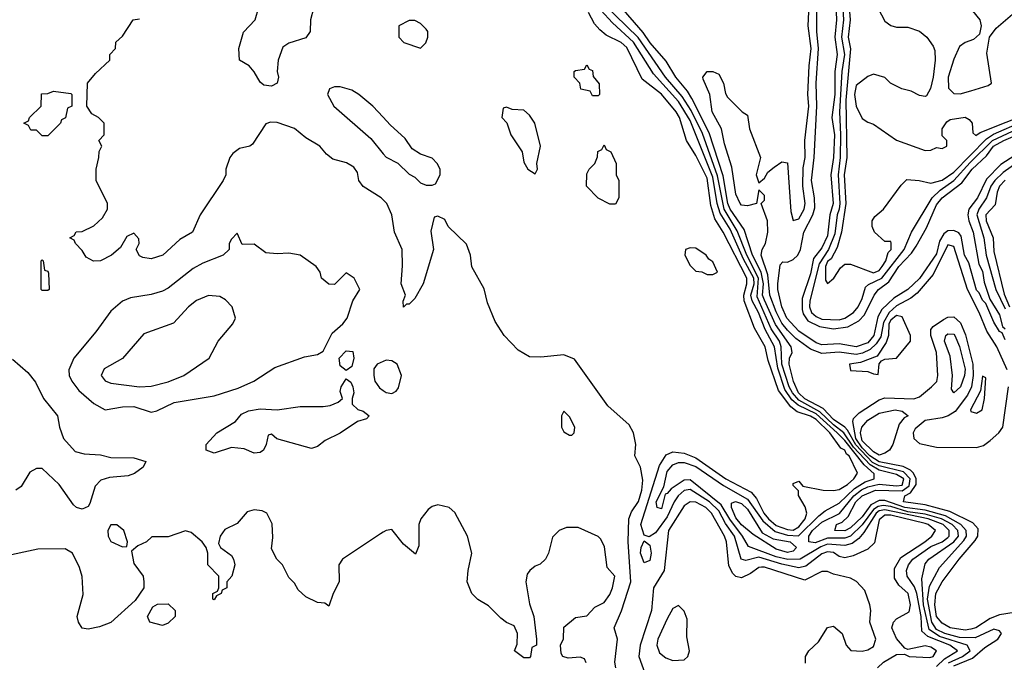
# Model space of a CAD drawing. Header units: inches. Extents: x 2380053 to 2584298, y 380219 to 546618.
# Tile 551 of 656: x 2498732 to 2502166, y 476370 to 478611. Entities that reach past the tile are written whole.
import ezdxf

# ---------------------------------------------------------------- set-up
doc = ezdxf.new("R2010")
doc.units = ezdxf.units.IN
doc.header["$MEASUREMENT"] = 0
doc.layers.add('C4497', color=7, linetype='Continuous')
doc.layers.add('C5407', color=7, linetype='Continuous')

msp = doc.modelspace()

# ---------------------------------------------------------------- linework, layer by layer
at = {"layer": 'C4497', "color": 2}
for points, elevation in [([(2499756.3, 478650), (2499746, 478610), (2499744.7, 478570), (2499730, 478548), (2499670, 478529), (2499650, 478515.3), (2499633, 478470), (2499630.4, 478430), (2499634.9, 478410), (2499630.4, 478389.6), (2499610, 478379.5), (2499583, 478383), (2499570, 478392.7), (2499549.6, 478429.6), (2499532.7, 478450), (2499498, 478470), (2499496, 478510), (2499512.3, 478567.7), (2499552.7, 478610), (2499565.6, 478654.4)], 22), ([(2500000, 477983), (2499993.2, 477990), (2499929.6, 478029.6), (2499915.1, 478050), (2499910, 478078), (2499897, 478097), (2499871.7, 478111.7), (2499824.1, 478124.1), (2499802, 478142), (2499779, 478170), (2499730, 478199.5), (2499690, 478231.8), (2499630, 478252), (2499606.8, 478253.2), (2499590, 478248), (2499543.6, 478176.4), (2499534, 478170), (2499498, 478162), (2499475.3, 478144.7), (2499464.7, 478130), (2499451.3, 478090), (2499451, 478070), (2499441, 478050), (2499360.7, 477930), (2499334.8, 477870), (2499290, 477844), (2499231, 477790), (2499190, 477777.2), (2499161.2, 477781.2), (2499150, 477788), (2499138, 477810), (2499148, 477830), (2499147.3, 477847.3), (2499130, 477866), (2499105.4, 477854.6), (2499083.6, 477816.4), (2499052, 477790), (2499014, 477770), (2498988.9, 477768.9), (2498963.1, 477783.1), (2498950, 477806), (2498926, 477830), (2498922, 477842), (2498906, 477850), (2498922, 477858), (2498928.4, 477871.6), (2498950, 477872), (2498990, 477892), (2499020.4, 477919.6), (2499038, 477950), (2499038, 477970), (2498998, 478050), (2498998, 478090), (2499008, 478130), (2499008.4, 478151.6), (2499018, 478170), (2499008, 478190), (2499026, 478210), (2499026, 478250), (2499006, 478270), (2498983.1, 478283.1), (2498966, 478310), (2498968, 478390), (2498996.4, 478423.6), (2499046, 478470), (2499046, 478490), (2499066, 478510), (2499067.3, 478532.7), (2499090, 478554), (2499128, 478610), (2499150, 478614)], 26), ([(2500000, 478270.6), (2499964, 478310), (2499915.3, 478350), (2499890, 478365.2), (2499850, 478377.2), (2499830, 478377.2), (2499812, 478370), (2499806, 478350), (2499827.3, 478310), (2499956.4, 478196.4), (2500000, 478143.5)], 26), ([(2498706.7, 477426.7), (2498760.3, 477380.3), (2498786.3, 477346.3), (2498814.4, 477290), (2498864, 477230), (2498870.7, 477190), (2498884.7, 477150), (2498924.9, 477104.9), (2498957.1, 477097.1), (2499013.8, 477093.8), (2499050, 477084.4), (2499130, 477083.1), (2499171.3, 477070), (2499162.8, 477050), (2499131.6, 477028.5), (2499110, 477020.5), (2499045.1, 477014.9), (2499014.9, 477005.1), (2498995.5, 476984.5), (2498976.7, 476923.3), (2498970, 476913.2), (2498950, 476903.7), (2498930, 476909.2), (2498918.9, 476918.9), (2498869.2, 476990), (2498810, 477046), (2498790, 477046), (2498766.6, 477033.4), (2498737, 476983), (2498718, 476970)], 26), ([(2500000, 477419.3), (2499978.8, 477410), (2499967.2, 477392.8), (2499966.7, 477370), (2499970.6, 477350), (2499986.9, 477326.9), (2500000, 477317.7)], 30), ([(2500000, 476823.9), (2499990, 476818.4), (2499858, 476730), (2499844.7, 476710), (2499846, 476650), (2499824.7, 476610), (2499810, 476566), (2499796.4, 476576.4), (2499770, 476578), (2499730, 476598), (2499703.1, 476623.1), (2499690, 476646), (2499670, 476666), (2499648, 476710), (2499629.1, 476729.1), (2499610, 476766), (2499615.1, 476804.9), (2499612.3, 476852.3), (2499594, 476890), (2499578, 476898), (2499550, 476902), (2499525.3, 476894.7), (2499490, 476854), (2499447.3, 476832.7), (2499431.3, 476810), (2499424.7, 476784.7), (2499432, 476770), (2499470, 476742), (2499478, 476730), (2499482, 476710), (2499472, 476670), (2499454, 476650), (2499454, 476630), (2499438, 476622), (2499434, 476610), (2499418, 476602), (2499410, 476588), (2499406, 476590), (2499406, 476610), (2499422, 476618), (2499426, 476630), (2499426, 476670), (2499388, 476710), (2499388, 476750), (2499382, 476770), (2499368.7, 476790), (2499330, 476822), (2499310, 476828.7), (2499250, 476808), (2499192.7, 476807.3), (2499174, 476790), (2499143.6, 476776.4), (2499122, 476758), (2499130, 476714), (2499162, 476670), (2499164.7, 476650), (2499164.7, 476630), (2499134.8, 476585.2), (2499050, 476509), (2499010, 476493.2), (2498970, 476485.2), (2498950, 476489), (2498937.2, 476510), (2498932.7, 476530), (2498953.6, 476606.4), (2498949.4, 476669.4), (2498940.2, 476700.2), (2498915.3, 476750), (2498890, 476765.2), (2498795.3, 476764.7), (2498670, 476738)], 30)]:
    msp.add_lwpolyline(points, dxfattribs=dict(at, elevation=elevation))
for points, elevation in [([(2498810, 478206), (2498790, 478226), (2498770, 478226), (2498762, 478242), (2498746, 478250), (2498762, 478258), (2498766, 478270), (2498806, 478310), (2498807.3, 478352.7), (2498830, 478354), (2498850, 478362), (2498910, 478354), (2498914, 478350), (2498914, 478310), (2498898, 478302), (2498891.6, 478268.4), (2498878, 478262), (2498874, 478250), (2498830, 478206)], 26), ([(2499490, 477866), (2499470, 477846), (2499462, 477830), (2499462, 477810), (2499442, 477790), (2499370, 477762), (2499337, 477743), (2499250, 477674.5), (2499230, 477663.7), (2499190, 477652.3), (2499118.5, 477641.5), (2499090.4, 477629.6), (2499050, 477594), (2498997.5, 477522.5), (2498920.7, 477430), (2498902.8, 477390), (2498904, 477370), (2498913.4, 477350), (2498938.3, 477318.3), (2498990, 477273), (2499030, 477250.5), (2499090, 477261.3), (2499130, 477261.6), (2499190, 477242.8), (2499210, 477247.3), (2499270, 477276.4), (2499410, 477299.5), (2499494.3, 477325.7), (2499549, 477350), (2499622, 477398), (2499725.1, 477434.9), (2499770, 477443.8), (2499790, 477455.5), (2499822, 477518), (2499859, 477550), (2499874, 477570), (2499894, 477630), (2499918, 477670), (2499898, 477710), (2499870, 477728), (2499830, 477688), (2499810, 477688.7), (2499784, 477710), (2499779.3, 477730), (2499766, 477750), (2499710, 477789.2), (2499670, 477797.2), (2499630, 477794), (2499590, 477798), (2499550, 477828), (2499507.3, 477827.3)], 30), ([(2498810, 477666), (2498806, 477670), (2498806, 477770), (2498810, 477774), (2498814, 477770), (2498818, 477738), (2498830, 477734), (2498832.7, 477727.3), (2498834, 477670), (2498830, 477666)], 26), ([(2499390, 477649.2), (2499348.3, 477631.7), (2499321, 477610), (2499267.7, 477552.3), (2499164.5, 477515.5), (2499090.6, 477429.4), (2499026.2, 477393.8), (2499016, 477370), (2499030, 477351.3), (2499050, 477342.8), (2499150, 477330.6), (2499190, 477333), (2499250, 477348.2), (2499304, 477370), (2499393.2, 477430), (2499424, 477490), (2499475.3, 477550), (2499484, 477570), (2499473.2, 477610), (2499450, 477634), (2499430, 477645.2)], 34), ([(2499870, 477388), (2499850, 477404), (2499846, 477430), (2499870, 477456.3), (2499893.7, 477453.7), (2499897.1, 477430), (2499890, 477402)], 26), ([(2499750, 477115.3), (2499628.7, 477148.7), (2499610, 477166), (2499598, 477162), (2499592, 477130), (2499582, 477110), (2499570, 477102), (2499550, 477099), (2499514.6, 477114.6), (2499470, 477119), (2499410, 477099.3), (2499382, 477110), (2499382.7, 477130), (2499419.3, 477170), (2499484, 477210), (2499504.9, 477235.1), (2499530, 477246.4), (2499570, 477253.7), (2499630, 477250.4), (2499710, 477262), (2499790, 477262), (2499814.5, 477265.5), (2499843.2, 477276.8), (2499858, 477290), (2499850, 477314), (2499853.2, 477330), (2499870, 477358), (2499886.4, 477346.4), (2499893.4, 477330), (2499897.3, 477310), (2499891.3, 477290), (2499892, 477270), (2499911, 477251), (2499930, 477246), (2499951, 477230), (2499941, 477219), (2499910, 477209.4), (2499850, 477169.5), (2499797.1, 477142.9), (2499770, 477122)], 26), ([(2499070, 476849), (2499050, 476849), (2499039.1, 476830), (2499040.5, 476810), (2499050, 476791), (2499090, 476772), (2499106, 476774), (2499108, 476790), (2499095.3, 476830)], 30), ([(2499230, 476498), (2499186, 476510), (2499178, 476530), (2499196.4, 476563.6), (2499212.7, 476572.7), (2499250, 476574), (2499274, 476550), (2499274, 476530), (2499250, 476506)], 30)]:
    msp.add_lwpolyline(points, close=True, dxfattribs=dict(at, elevation=elevation))
at = {"layer": 'C5407', "color": 2}
for points, elevation in [([(2502170, 477494), (2502159.1, 477519.1), (2502150, 477523.7), (2502130, 477556), (2502101.7, 477621.7), (2502090, 477632.7), (2502078.7, 477658.7), (2502070, 477667.3), (2502042.8, 477762.8), (2502027.6, 477790), (2502015.9, 477855.9), (2502007.6, 477867.6), (2501990, 477876.3), (2501970, 477874.3), (2501955.5, 477864.5), (2501940.9, 477839), (2501930, 477794.5), (2501870, 477708.7), (2501830.3, 477670), (2501780.6, 477639.4), (2501739.6, 477600.4), (2501725, 477575), (2501710.9, 477510), (2501690, 477484.4), (2501650, 477469.9), (2501590, 477480.3), (2501530, 477476.8), (2501510, 477484.5), (2501450, 477524.5), (2501408.2, 477570), (2501389.9, 477610), (2501376.4, 477670), (2501376.4, 477690), (2501384.1, 477755.9), (2501393.6, 477766.4), (2501410, 477765.5), (2501430, 477774.4), (2501445.6, 477790), (2501455.8, 477810), (2501467.4, 477870), (2501498.5, 477930), (2501505.3, 477954.7), (2501504.1, 477990), (2501493.7, 478050), (2501503.2, 478130), (2501512.1, 478310), (2501509.9, 478390), (2501518.5, 478510), (2501512.1, 478570), (2501512.2, 478792.2)], 2), ([(2501574.2, 478774.2), (2501580.7, 478610), (2501575.1, 478550), (2501582.8, 478490), (2501575.5, 478430), (2501574.8, 478350), (2501565.3, 478270), (2501573.5, 478210), (2501570.7, 478130), (2501561.2, 478070), (2501568.9, 477970), (2501558.2, 477930), (2501550, 477857), (2501530, 477815.1), (2501501.3, 477778.7), (2501490, 477725.1), (2501460.9, 477639.1), (2501460.7, 477600.7), (2501465.1, 477585.1), (2501481.2, 477561.2), (2501521.2, 477541.2), (2501570, 477533.2), (2501620, 477540), (2501658.7, 477561.3), (2501678.2, 477581.9), (2501712.4, 477650), (2501727.6, 477670), (2501763.1, 477696.9), (2501798.8, 477750), (2501842.8, 477797.2), (2501859.1, 477820.9), (2501895, 477885), (2501930, 477965.3), (2501949.8, 477990), (2502018.5, 478041.5), (2502054.5, 478090), (2502103.8, 478136.2), (2502129.1, 478170), (2502164.4, 478190), (2502230, 478217.5)], 2), ([(2501972, 476368), (2502020.4, 476390), (2502047.8, 476410), (2502036.9, 476430), (2501939.9, 476459.9), (2501904.3, 476484.3), (2501884.7, 476570), (2501878.5, 476661.5), (2501890, 476712.7), (2501903, 476730), (2501990.3, 476789.7), (2502006.2, 476810), (2502003.9, 476830), (2501984.1, 476850), (2501947.4, 476870), (2501890, 476886.5), (2501830, 476895.2), (2501770, 476913.2), (2501743.4, 476916.6), (2501726.2, 476913.8), (2501710, 476903.1), (2501671.1, 476848.9), (2501630, 476809.9), (2501610, 476802.7), (2501550, 476802.4), (2501506.4, 476786.4), (2501484.7, 476790), (2501484.9, 476810), (2501496.8, 476830), (2501530, 476858.1), (2501591.3, 476888.7), (2501642, 476950), (2501668.7, 476971.3), (2501690, 476982.3), (2501730, 476991.3), (2501790, 476985.3), (2501810, 476988.1), (2501816.5, 477010), (2501790, 477024.6), (2501730, 477040.5), (2501698.4, 477058.4), (2501640.7, 477120.7), (2501606.5, 477170), (2501570, 477197.8), (2501523.4, 477243.5), (2501450, 477283.9), (2501427.1, 477310), (2501415.8, 477330), (2501390.4, 477410), (2501388.2, 477470), (2501382.4, 477490), (2501353.4, 477533.4), (2501303.9, 477643.9), (2501308.7, 477710), (2501268.1, 477790), (2501234.5, 477874.5), (2501188.6, 477950), (2501166, 478066), (2501113.6, 478213.6), (2501074.1, 478294.1), (2501042.9, 478342.9), (2500984.7, 478410), (2500888.7, 478548.7), (2500686.5, 478746.5)], 14), ([(2501596.3, 478770), (2501605.9, 478610), (2501598.5, 478550), (2501609, 478490), (2501599.1, 478430), (2501591.2, 478290), (2501595.5, 478210), (2501594.3, 478130), (2501586.4, 478070), (2501592.5, 477970), (2501590.1, 477950), (2501583.6, 477930), (2501575.5, 477864.5), (2501553.2, 477810), (2501521, 477759), (2501487.6, 477630), (2501486.5, 477610), (2501493.5, 477590), (2501510, 477575.9), (2501530, 477566.9), (2501590, 477564.2), (2501610, 477570.2), (2501640.4, 477590), (2501656.1, 477610), (2501670, 477639.1), (2501682, 477678), (2501692.5, 477687.5), (2501739.4, 477710), (2501817.3, 477810), (2501842.7, 477870), (2501914.6, 477990), (2501943.2, 478016.8), (2501990.3, 478049.7), (2502046.8, 478113.2), (2502124.7, 478190), (2502230, 478239)], 6), ([(2501616.1, 478770), (2501628.9, 478610), (2501621.7, 478550), (2501629.6, 478509.6), (2501613.4, 478330), (2501617.3, 478130), (2501607.5, 478070), (2501613.1, 477970), (2501598.6, 477870), (2501583.6, 477816.5), (2501562.8, 477777.2), (2501550, 477767.8), (2501543, 477750), (2501542.9, 477702.9), (2501550, 477690.8), (2501572.3, 477710), (2501594.9, 477745.1), (2501610, 477758), (2501630, 477758.7), (2501710, 477728.2), (2501730, 477736.5), (2501740.4, 477750), (2501752.7, 477770), (2501761, 477799), (2501771.6, 477810), (2501772, 477832), (2501770, 477838), (2501750, 477838), (2501713.2, 477870), (2501705.6, 477890), (2501705.6, 477910), (2501715.3, 477924.7), (2501745.2, 477950), (2501806.3, 478033.7), (2501826.6, 478053.4), (2501869.4, 478050.6), (2501910, 478040.4), (2501950, 478051.5), (2501990, 478079.7), (2502104.2, 478195.8), (2502128.5, 478211.5), (2502230, 478255.8)], 10), ([(2501930, 476355), (2501958.2, 476381.8), (2502003.5, 476410), (2501976.3, 476430), (2501899.4, 476459.4), (2501878.3, 476478.3), (2501876.7, 476530), (2501861.6, 476610), (2501853.4, 476633.4), (2501827.6, 476670), (2501824.8, 476690), (2501832.2, 476710), (2501847.4, 476730), (2501910, 476773.2), (2501950, 476790.2), (2501970, 476805.4), (2501974.2, 476810), (2501974.3, 476830), (2501953.2, 476850), (2501901, 476870), (2501750, 476902), (2501730, 476897.9), (2501719.2, 476890), (2501676.9, 476823.1), (2501658.4, 476801.6), (2501635.3, 476784.7), (2501610, 476777.7), (2501550, 476782), (2501526.9, 476773.1), (2501454.4, 476730), (2501411.3, 476728.7), (2501370, 476738.1), (2501274, 476774), (2501253.6, 476810), (2501208.6, 476868.5), (2501179.2, 476919.2), (2501070, 477006.5), (2501050, 477005.5), (2501004.7, 476975.3), (2500990, 476958), (2500983.4, 476956.6), (2500970, 476905.6), (2500955.3, 476910), (2500952.3, 476930), (2500978.7, 476981.3), (2500990, 477035.8), (2501010, 477059.1), (2501030, 477066.2), (2501050, 477066.2), (2501090, 477053.1), (2501186.8, 476986.8), (2501270, 476939), (2501323.6, 476863.6), (2501366.6, 476826.6), (2501410, 476813.7), (2501448.8, 476811.2), (2501519.6, 476880.4), (2501541.9, 476898.1), (2501590, 476924.9), (2501644.2, 476975.8), (2501680.5, 476999.5), (2501712, 477010), (2501712.8, 477027.2), (2501678.1, 477058.1), (2501610, 477143.2), (2501583.2, 477170), (2501510, 477236.7), (2501446.8, 477266.8), (2501425.8, 477285.8), (2501401.2, 477321.2), (2501375.9, 477395.9), (2501364.7, 477470), (2501331.7, 477530), (2501308.5, 477590), (2501286.9, 477630), (2501282.7, 477650), (2501293.3, 477690), (2501292.7, 477710), (2501256.1, 477776.1), (2501210, 477880.3), (2501175.7, 477935.7), (2501164.5, 477970), (2501150, 478062.3), (2501070, 478259.1), (2501030, 478325.3), (2500942.4, 478422.4), (2500873, 478533), (2500799.9, 478599.9), (2500718.8, 478690)], 18), ([(2502176.5, 477390), (2502140.3, 477470), (2502104.9, 477524.9), (2502079.1, 477590), (2502037.5, 477670), (2501990, 477819.6), (2501970, 477826.3), (2501918, 477722), (2501862.7, 477657.3), (2501840.5, 477639.5), (2501790, 477612.6), (2501764.6, 477590), (2501744.7, 477555.3), (2501735.4, 477504.6), (2501719.2, 477480.8), (2501698.7, 477461.3), (2501671.9, 477448.1), (2501650, 477443.6), (2501590, 477451.2), (2501530, 477447.3), (2501490, 477461.8), (2501439.3, 477499.4), (2501410, 477528.2), (2501390, 477552.7), (2501370, 477592.6), (2501347.9, 477650), (2501341.4, 477721.4), (2501318.2, 477790), (2501321.3, 477810), (2501333.5, 477830), (2501341.8, 477870), (2501340.9, 477910), (2501318, 477970), (2501330, 477982), (2501330, 477998), (2501310, 478018), (2501302, 477970), (2501270, 477962), (2501250, 477964.5), (2501245.1, 477970), (2501230, 478002), (2501216.2, 478096.2), (2501190, 478178), (2501179.3, 478230), (2501147.3, 478290), (2501139, 478350), (2501116.4, 478403.6), (2501115.3, 478410), (2501129.3, 478430.7), (2501150, 478430.7), (2501170, 478421), (2501186.8, 478390), (2501193.7, 478353.7), (2501200.7, 478340.7), (2501252, 478290), (2501270, 478278), (2501278, 478230), (2501316, 478130), (2501301, 478070), (2501310, 478042), (2501330, 478058), (2501341.2, 478078.8), (2501363.3, 478096.7), (2501390, 478114.8), (2501410, 478111.3), (2501422.2, 477942.2), (2501430, 477911), (2501450, 477916.4), (2501468.4, 477950), (2501472.2, 477970), (2501463.1, 478030), (2501465.2, 478094.8), (2501471.4, 478130), (2501470.7, 478190), (2501484.1, 478310), (2501481.6, 478350), (2501485.9, 478450), (2501492.7, 478510), (2501482.5, 478590), (2501487.4, 478690)], 6), ([(2502030, 478673.7), (2502081.3, 478610), (2502086, 478590), (2502079.9, 478560.1), (2502058.4, 478541.6), (2502030, 478531.8), (2502010, 478518), (2501990, 478473.2), (2501970.3, 478410), (2501972.3, 478372.3), (2501990, 478353.4), (2502012.8, 478352.8), (2502050, 478362.4), (2502110, 478381), (2502122, 478390), (2502105.6, 478494.4), (2502115.1, 478550), (2502138.6, 478581.4), (2502203, 478637)], 18), ([(2501723.7, 476350), (2501744.5, 476370), (2501790, 476397.3), (2501818, 476398), (2501834, 476390), (2501906.1, 476386.1), (2501918, 476390), (2501929.4, 476410), (2501910, 476422.4), (2501890, 476427.3), (2501830, 476414), (2501819, 476419), (2501790, 476452.7), (2501774, 476490), (2501779.5, 476510), (2501790, 476522), (2501834.5, 476545.5), (2501839.6, 476570), (2501830.8, 476610), (2501798.6, 476638.6), (2501783.5, 476663.5), (2501783.5, 476696.5), (2501805, 476735), (2501888.7, 476790), (2501913.6, 476810), (2501926, 476830), (2501901.3, 476850), (2501890, 476853.6), (2501770, 476883.2), (2501750, 476883.2), (2501730, 476866.6), (2501713.3, 476786.7), (2501690, 476764.5), (2501638.9, 476741.1), (2501610, 476734), (2501590, 476738.7), (2501570, 476752.8), (2501550, 476755.7), (2501530, 476748.7), (2501474.4, 476705.6), (2501450, 476699.8), (2501390, 476711.9), (2501310, 476736.3), (2501265.1, 476725.1), (2501248.5, 476730), (2501225.4, 476810), (2501194.2, 476854.2), (2501170, 476898.5), (2501137.5, 476930), (2501070, 476972.4), (2501050, 476968.7), (2501029.2, 476950), (2501014.7, 476930), (2500990, 476877.3), (2500950, 476821.6), (2500927.3, 476807.3), (2500910, 476813.2), (2500898.3, 476850), (2500963.5, 477056.5), (2500987, 477093), (2501010, 477103.6), (2501050, 477099.7), (2501090, 477082.7), (2501194.6, 477010), (2501283, 476963), (2501301.6, 476941.6), (2501327.7, 476890), (2501344.1, 476870), (2501370, 476847.3), (2501410, 476832.7), (2501430, 476831), (2501450, 476842), (2501471.8, 476870), (2501478, 476890), (2501471.8, 476911.8), (2501448.4, 476951.6), (2501448.4, 476968.4), (2501430, 476986), (2501430, 476994), (2501450, 477002), (2501463.6, 476983.6), (2501534, 476970), (2501570, 476968.7), (2501590, 476973), (2501619.6, 476990), (2501642, 477010), (2501654.5, 477030), (2501625.6, 477090), (2501615.9, 477095.9), (2501610, 477109.5), (2501596.6, 477116.6), (2501557.5, 477170), (2501510, 477216.7), (2501490, 477228.2), (2501443.8, 477243.8), (2501421.4, 477261.4), (2501378.2, 477318.2), (2501342.5, 477422.5), (2501331.9, 477470), (2501295.5, 477535.6), (2501259.3, 477630), (2501257.8, 477650), (2501268.6, 477690), (2501268.6, 477710), (2501186, 477870), (2501156.8, 477916.8), (2501142.6, 477962.6), (2501130, 478058), (2501090, 478137.6), (2501058, 478190), (2501032.9, 478270), (2501021.7, 478290), (2500970, 478350.9), (2500903.7, 478403.7), (2500850, 478514), (2500830, 478531), (2500777, 478557), (2500755.9, 478575.9), (2500737, 478597), (2500715.6, 478635.6)], 22), ([(2501990, 476358), (2502055.5, 476384.5), (2502098.1, 476421.9), (2502144.4, 476450), (2502156.9, 476470), (2502150, 476479.6), (2502130, 476485.3), (2502064.7, 476455.3), (2502010, 476456.4), (2501958.5, 476470), (2501930, 476484.3), (2501913.2, 476510), (2501899, 476590), (2501904.9, 476635.1), (2501939.9, 476700.1), (2502025, 476795), (2502034.3, 476810), (2502033.3, 476830), (2502015.3, 476850), (2501960.9, 476880.9), (2501890, 476900.8), (2501819.7, 476910), (2501750, 476933.8), (2501730, 476934), (2501700.5, 476919.5), (2501670, 476876.8), (2501630, 476838.7), (2501610, 476827.9), (2501575.3, 476830), (2501580.9, 476850), (2501600.9, 476859.1), (2501621.3, 476878.7), (2501648.7, 476930), (2501670, 476950.6), (2501717.2, 476970), (2501810, 476968), (2501834.7, 476985.3), (2501838.1, 477010), (2501814.6, 477034.5), (2501730, 477055.6), (2501706.4, 477066.5), (2501648, 477128), (2501619.8, 477179.8), (2501610, 477189.9), (2501570, 477216.4), (2501535.1, 477255.1), (2501470, 477289), (2501448.3, 477310), (2501431, 477349), (2501416, 477410), (2501416.9, 477430), (2501426, 477450), (2501423.1, 477470), (2501368.5, 477548.5), (2501330, 477632.6), (2501323.2, 477650), (2501326.2, 477690), (2501318.3, 477730), (2501287.9, 477790), (2501259.2, 477879.2), (2501210, 477949.8), (2501201.9, 477970), (2501185.9, 478065.9), (2501136.7, 478216.7), (2501076.1, 478336.1), (2501061.5, 478361.5), (2501020.4, 478410), (2500986.5, 478466.5), (2500930.8, 478530), (2500906.4, 478566.4), (2500822.4, 478662.4)], 10), ([(2501726.8, 478650), (2501750, 478606), (2501770, 478591), (2501790, 478584.7), (2501830, 478584.7), (2501870, 478571.3), (2501896, 478550), (2501918.5, 478518.5), (2501923.5, 478503.5), (2501924.9, 478470), (2501918, 478410), (2501908.6, 478371.4), (2501894.6, 478345.4), (2501890, 478342.7), (2501870, 478347), (2501841.7, 478361.7), (2501808.7, 478370), (2501769, 478390), (2501749.4, 478409.4), (2501710, 478421.2), (2501690, 478413.2), (2501650, 478381.2), (2501643.6, 478350), (2501649.1, 478309.1), (2501670, 478266.8), (2501690, 478253.4), (2501710, 478246.8), (2501790.4, 478190.4), (2501890, 478154.8), (2501910, 478156), (2501930, 478164.7), (2501950, 478162), (2501966, 478170), (2501966, 478190), (2501950, 478206), (2501949.5, 478230.5), (2501965.6, 478254.4), (2501977.2, 478262.8), (2502030, 478270.6), (2502043.5, 478263.5), (2502054, 478250), (2502056.9, 478216.9), (2502066.8, 478206.8), (2502082.6, 478217.4), (2502263.6, 478290)], 14), ([(2500000, 478143.5), (2500010, 478131.3), (2500050.9, 478110.9), (2500090, 478072), (2500110, 478062), (2500130, 478042), (2500150, 478034), (2500170, 478034), (2500182, 478038), (2500198, 478070), (2500198, 478090), (2500188, 478110), (2500170, 478128), (2500130, 478142), (2500101.2, 478161.2), (2500076.5, 478196.5), (2500024.1, 478244.1), (2500000, 478270.6)], 26), ([(2502238.8, 478161.2), (2502153.8, 478106.2), (2502104.8, 478055.2), (2502072.9, 477990), (2502043.1, 477950), (2502039.6, 477930), (2502042.6, 477910), (2502058, 477870), (2502078, 477758), (2502090, 477734), (2502095.6, 477695.6), (2502116.3, 477636.3), (2502150, 477582), (2502160.6, 477540.6), (2502170, 477533)], 2), ([(2502230, 478125.6), (2502161.9, 478078.1), (2502133.6, 478050), (2502118.9, 478030), (2502104.6, 477990), (2502077.6, 477950), (2502070.1, 477930), (2502095.5, 477850), (2502103, 477790), (2502136.6, 477670), (2502170, 477602.7)], 6), ([(2502170, 478050.8), (2502150, 478030.9), (2502141.3, 478010), (2502134.3, 477965.7), (2502102, 477930), (2502102.9, 477910), (2502127.3, 477850), (2502130, 477802), (2502166.1, 477653.9), (2502184.6, 477610)], 10), ([(2500811.1, 476350), (2500808.3, 476370), (2500816.9, 476450), (2500805.6, 476490), (2500830.8, 476549.2), (2500863.5, 476650), (2500854, 476790), (2500856.8, 476870), (2500865.6, 476894.4), (2500890, 476930.6), (2500902, 476970), (2500905.6, 477005.6), (2500897.2, 477050), (2500877.2, 477090), (2500881.2, 477130), (2500872.7, 477170), (2500857.6, 477197.6), (2500783.9, 477263.9), (2500667, 477427), (2500630, 477442.7), (2500550, 477434), (2500510, 477435.3), (2500470, 477458), (2500422, 477510), (2500390, 477558), (2500364.1, 477624.1), (2500352.5, 477672.5), (2500309.4, 477749.4), (2500304, 477790), (2500290, 477828), (2500226, 477890), (2500214.6, 477914.6), (2500190, 477926), (2500178, 477922), (2500166, 477874), (2500174.8, 477810), (2500139.1, 477690), (2500110, 477639), (2500090, 477619), (2500081, 477619), (2500070, 477608), (2500069.3, 477629.3), (2500077.2, 477650), (2500062.7, 477690), (2500067.6, 477752.4), (2500066, 477810), (2500039.5, 477870), (2500029.4, 477930), (2500012.7, 477970), (2500000, 477983)], 26), ([(2502230, 476548), (2502150, 476535.1), (2502117.2, 476522.8), (2502066.8, 476490), (2502050, 476485.1), (2502030, 476482.3), (2501977.2, 476490), (2501950, 476506.6), (2501930, 476529.6), (2501924.2, 476570), (2501928.1, 476610), (2501950, 476650.4), (2502008.4, 476730), (2502065.2, 476794.8), (2502074, 476810), (2502075.1, 476835.1), (2502056.5, 476856.5), (2501976.2, 476896.2), (2501890, 476918.7), (2501815.1, 476930), (2501819.7, 476950), (2501839.3, 476960.7), (2501858.6, 476990), (2501858.6, 477010), (2501849.2, 477029.2), (2501839.7, 477039.7), (2501813.3, 477053.3), (2501730, 477068.9), (2501697.6, 477090), (2501670, 477117.9), (2501648.2, 477150), (2501637.7, 477210), (2501640.1, 477219.9), (2501660, 477240), (2501730, 477285.2), (2501750, 477292.4), (2501850.7, 477289.3), (2501870, 477296), (2501912.6, 477330), (2501930.5, 477349.5), (2501935, 477370), (2501929.7, 477450), (2501909.7, 477510), (2501909.6, 477530), (2501918.6, 477541.4), (2501954.5, 477565.5), (2501970, 477573.4), (2501990, 477574.9), (2502013.9, 477553.9), (2502031.5, 477511.5), (2502056.6, 477410), (2502058.1, 477370), (2502051.5, 477330), (2502038.2, 477301.8), (2501995, 477245), (2501970.7, 477229.3), (2501950, 477222.9), (2501890, 477213.7), (2501855.9, 477184.1), (2501848.3, 477170), (2501850.3, 477150), (2501870, 477133.4), (2501930, 477119.7), (2502070, 477118.5), (2502093.6, 477126.4), (2502116.7, 477143.4), (2502147.1, 477170), (2502161.4, 477190), (2502181.1, 477330)], 6), ([(2500000, 477317.7), (2500010, 477310.8), (2500030, 477306.8), (2500044.7, 477315.3), (2500052.9, 477327.1), (2500064, 477370), (2500048.7, 477410), (2500030, 477421.2), (2500010, 477423.7), (2500000, 477419.3)], 30), ([(2500708, 476368), (2500702, 476382), (2500687.3, 476387.3), (2500644.7, 476384.7), (2500626, 476390), (2500620.4, 476400.4), (2500618, 476430), (2500628.4, 476451.6), (2500630, 476492), (2500670, 476526), (2500710, 476532), (2500738, 476562), (2500770, 476578.8), (2500790, 476606), (2500799.3, 476630), (2500808, 476670), (2500780.9, 476700.9), (2500772.1, 476772.1), (2500759.3, 476799.3), (2500750, 476808.7), (2500680.4, 476840.4), (2500639.6, 476840.4), (2500614, 476830), (2500590, 476806), (2500576, 476750), (2500566, 476730), (2500547.7, 476712.3), (2500530, 476705.2), (2500511, 476690), (2500502.4, 476677.6), (2500497.3, 476650), (2500510, 476574), (2500524.7, 476530), (2500534, 476450), (2500534, 476430), (2500518, 476422), (2500514, 476390), (2500510, 476386), (2500490, 476386), (2500458, 476410), (2500467.3, 476432.7), (2500468.7, 476470), (2500456.5, 476496.5), (2500430, 476508.7), (2500410, 476524), (2500366.8, 476566.8), (2500329.3, 476589.3), (2500308.7, 476610), (2500293.2, 476650), (2500296, 476690), (2500309.4, 476750), (2500294, 476810), (2500250, 476892.7), (2500230, 476909.3), (2500190, 476919.3), (2500170, 476913.2), (2500156.7, 476903.3), (2500130.7, 476870), (2500124, 476850), (2500123.6, 476776.4), (2500112.7, 476747.3), (2500070, 476782), (2500030, 476833.2), (2500010, 476829.4), (2500000, 476823.9)], 30), ([(2501472.9, 476367.1), (2501473.2, 476390), (2501484, 476410), (2501518.6, 476441.4), (2501549.3, 476490.7), (2501564.7, 476495.3), (2501570, 476496), (2501601, 476470), (2501614.8, 476430), (2501630.7, 476410.7), (2501670, 476408.5), (2501690, 476413), (2501710, 476424.9), (2501718.7, 476450), (2501696.9, 476510), (2501700.7, 476550), (2501697, 476570), (2501680.1, 476620.1), (2501651.3, 476651.3), (2501630, 476663.7), (2501570, 476677.6), (2501550, 476686.6), (2501530, 476687), (2501470, 476656.3), (2501330, 476701.7), (2501318.9, 476701.1), (2501310, 476700.5), (2501281, 476679), (2501250, 476664.5), (2501230, 476669.2), (2501219.3, 476679.3), (2501206, 476706), (2501196.8, 476790), (2501190, 476809.3), (2501145.1, 476890), (2501124.7, 476910), (2501090, 476928.3), (2501070, 476929.6), (2501050, 476915.1), (2500994.7, 476830), (2500979.5, 476690), (2500943.1, 476630), (2500935.3, 476550), (2500896.1, 476430), (2500891.5, 476390), (2500912.4, 476332.4)], 26)]:
    msp.add_lwpolyline(points, dxfattribs=dict(at, elevation=elevation))
for points, elevation in [([(2500110, 478608), (2500090, 478608), (2500054, 478590), (2500054, 478550), (2500071.6, 478531.6), (2500130, 478512), (2500148, 478530), (2500155.3, 478550), (2500155.3, 478570), (2500150, 478578), (2500130, 478598)], 26), ([(2500730, 478346), (2500722, 478362), (2500688.9, 478368.9), (2500686, 478390), (2500666, 478410), (2500666, 478430), (2500670, 478434), (2500702, 478438), (2500710, 478454), (2500718, 478438), (2500730, 478434), (2500732.7, 478412.7), (2500752.7, 478387.3), (2500754, 478350), (2500750, 478346)], 22), ([(2500430, 478306), (2500418, 478302), (2500414, 478270), (2500431.6, 478251.6), (2500444.7, 478210), (2500484.7, 478150), (2500490, 478114), (2500504.7, 478090), (2500530, 478074), (2500538, 478090), (2500535.3, 478110), (2500548, 478170), (2500528.7, 478250), (2500510, 478278), (2500490, 478295.3), (2500450, 478298)], 26), ([(2500790, 477968), (2500750, 477988.7), (2500708.7, 478030), (2500710, 478074), (2500718, 478090), (2500738, 478110), (2500747.3, 478132.7), (2500748.4, 478151.6), (2500762, 478158), (2500770, 478174), (2500778, 478158), (2500794, 478150), (2500812, 478110), (2500812, 478070), (2500822, 478050), (2500822, 477990), (2500810, 477968)], 22), ([(2501070, 477815.3), (2501054, 477810), (2501052, 477790), (2501070, 477754), (2501090, 477734), (2501111.6, 477731.6), (2501130, 477722), (2501150, 477722), (2501166, 477730), (2501150, 477766), (2501135.3, 477775.3), (2501126, 477790), (2501090, 477814)], 26), ([(2501790, 477579.8), (2501770, 477563.1), (2501763.8, 477550), (2501761.9, 477510), (2501754.8, 477485.2), (2501722.5, 477437.5), (2501664.8, 477415.2), (2501626, 477410), (2501630, 477387.3), (2501690, 477383.8), (2501710, 477376), (2501726, 477374), (2501729.4, 477410.6), (2501738.6, 477421.4), (2501750, 477427.3), (2501790, 477430.8), (2501839.5, 477490), (2501839.6, 477510), (2501810, 477574.5)], 10), ([(2501990, 477309.3), (2501982.7, 477322.7), (2501985.6, 477370), (2501977.1, 477437.1), (2501957.6, 477490), (2501962.9, 477510), (2501970, 477514.9), (2501990, 477514.4), (2501993.4, 477510), (2502010, 477470.7), (2502030, 477392), (2502027.7, 477370), (2502014, 477330)], 2), ([(2502090, 477368), (2502083.7, 477316.3), (2502048.5, 477250), (2502050, 477244.7), (2502070, 477238.8), (2502088.7, 477250), (2502097, 477290), (2502102, 477362)], 10), ([(2500630, 477246), (2500622, 477230), (2500622, 477190), (2500630, 477174), (2500650, 477162), (2500658, 477162), (2500666, 477170), (2500668, 477190), (2500650, 477226)], 30), ([(2501730, 477092), (2501710, 477103.7), (2501670, 477142.8), (2501664.9, 477170), (2501669.9, 477190.1), (2501690, 477214), (2501730, 477238.3), (2501786, 477250), (2501810, 477246), (2501830.6, 477230), (2501817.5, 477222.5), (2501799.8, 477200.2), (2501778, 477130), (2501766, 477110), (2501750, 477099.3)], 2), ([(2501410, 476752.3), (2501370, 476764), (2501290, 476815.1), (2501250, 476849.8), (2501230, 476873.7), (2501215.3, 476910), (2501214.8, 476925.2), (2501228.8, 476931.2), (2501250, 476923.2), (2501270, 476904), (2501321.3, 476821.3), (2501359.9, 476799.9), (2501419.3, 476790), (2501442, 476770), (2501430, 476758)], 14), ([(2500910, 476717.2), (2500896.9, 476750), (2500899.6, 476770), (2500910, 476794), (2500930, 476778), (2500934.6, 476750), (2500930, 476725.2)], 22), ([(2501030, 476568), (2501010, 476558), (2500990, 476522), (2500957.3, 476450), (2500954, 476430), (2500963.4, 476403.4), (2500985.8, 476385.8), (2501010, 476376), (2501050, 476378), (2501062, 476390), (2501068.7, 476410), (2501058.6, 476458.6), (2501060.2, 476520.2), (2501050, 476548)], 30)]:
    msp.add_lwpolyline(points, close=True, dxfattribs=dict(at, elevation=elevation))

doc.saveas('drawing.dxf')
